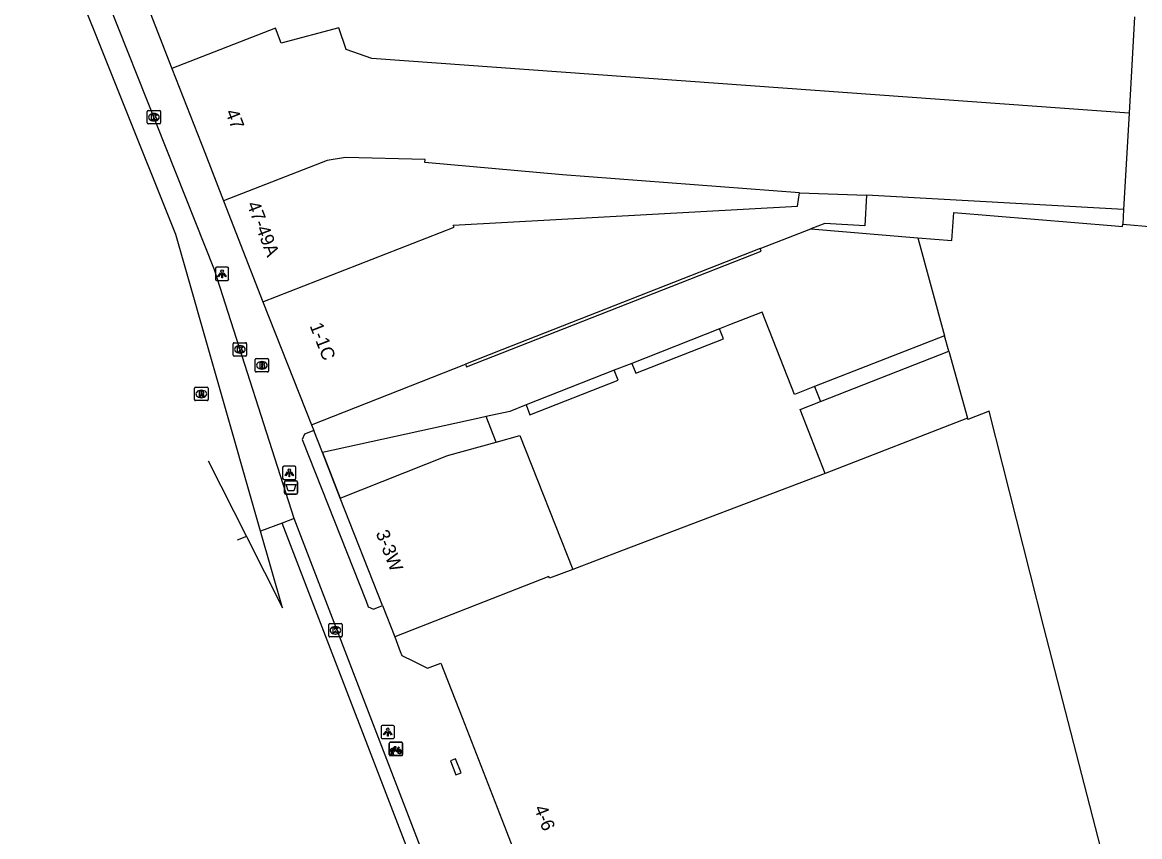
# Model space of a CAD drawing. Extents: x 160861 to 161308, y 384024 to 384878.
# Drawn here: x 160873.1 to 160956.7, y 384732.4 to 384793.3 of the extents above; entities that cross this region are included whole.
import ezdxf

# ---------------------------------------------------------------- set-up
doc = ezdxf.new("R2010")
doc.units = 0
for name, color, linetype in [('IMGEO_Afvalbak', 7, 'Continuous'), ('IMGEO_Brandkraan', 7, 'Continuous'), ('IMGEO_Erf', 7, 'Continuous'), ('IMGEO_Fietsenrek', 7, 'Continuous'), ('IMGEO_Fietspad_gesloten', 7, 'Continuous'), ('IMGEO_Fietspad_open', 7, 'Continuous'), ('IMGEO_Kolk', 7, 'Continuous'), ('IMGEO_Lichtpunt', 7, 'Continuous'), ('IMGEO_Pand', 7, 'Continuous'), ('IMGEO_Pand_nummerreeks', 7, 'Continuous'), ('IMGEO_Pand_overbouw', 7, 'Continuous'), ('IMGEO_Rijbaan_lokaal_gesloten', 7, 'Continuous'), ('IMGEO_Rioolput', 7, 'Continuous'), ('IMGEO_Voetpad_open', 7, 'Continuous')]:
    doc.layers.add(name, color=color, linetype=linetype)

msp = doc.modelspace()

# ---------------------------------------------------------------- linework, layer by layer
at = {"layer": 'IMGEO_Afvalbak'}
for p, q in [((160892.66, 384758.115), (160892.66, 384758.915)), ((160892.66, 384758.915), (160892.66, 384758.115)), ((160892.76, 384759.015), (160893.55, 384759.015)), ((160893.55, 384759.015), (160892.76, 384759.015)), ((160893.65, 384758.915), (160893.65, 384758.115)), ((160893.65, 384758.115), (160893.65, 384758.915)), ((160893.55, 384758.015), (160892.76, 384758.015)), ((160892.76, 384758.015), (160893.55, 384758.015))]:
    msp.add_line(p, q, dxfattribs=at)
msp.add_lwpolyline([(160892.803, 384758.729), (160893.507, 384758.729), (160893.358, 384758.259), (160892.952, 384758.259), (160892.803, 384758.729)], dxfattribs=at)
for centre, start, end in [((160892.76, 384758.915), 90, 180), ((160892.76, 384758.915), 90, 180), ((160893.55, 384758.915), 0, 90), ((160893.55, 384758.915), 360, 90), ((160892.76, 384758.115), 180, 270), ((160892.76, 384758.115), 180, 270), ((160893.55, 384758.115), 270, 0), ((160893.55, 384758.115), 270, 0)]:
    msp.add_arc(centre, 0.1, start, end, dxfattribs=at)
at = {"layer": 'IMGEO_Brandkraan'}
for p, q in [((160890.48, 384767.231), (160890.48, 384768.083)), ((160890.555, 384768.157), (160891.407, 384768.157)), ((160891.481, 384768.083), (160891.481, 384767.231)), ((160890.991, 384767.377), (160890.966, 384767.377)), ((160890.968, 384767.937), (160890.993, 384767.937)), ((160891.407, 384767.157), (160890.555, 384767.157))]:
    msp.add_line(p, q, dxfattribs=at)
for points in [[(160890.48, 384767.231), (160890.48, 384768.083)], [(160890.555, 384768.157), (160891.407, 384768.157)], [(160891.481, 384768.083), (160891.481, 384767.231)], [(160890.828, 384767.857), (160890.828, 384767.457), (160891.041, 384767.457)], [(160891.059, 384767.857), (160890.828, 384767.857)], [(160891.007, 384767.776), (160890.953, 384767.776), (160890.953, 384767.7)], [(160890.953, 384767.7), (160891.006, 384767.7)], [(160891.015, 384767.624), (160890.953, 384767.624), (160890.953, 384767.543)], [(160890.953, 384767.543), (160891.015, 384767.543)], [(160891.407, 384767.157), (160890.555, 384767.157)]]:
    msp.add_lwpolyline(points, dxfattribs=at)
for centre, radius, start, end in [((160890.557, 384768.081), 0.0765, 91.55205, 178.44795), ((160890.557, 384768.081), 0.0765, 91.55205, 178.44795), ((160891.405, 384768.081), 0.0765, 1.55205, 88.44795), ((160891.405, 384768.081), 0.0765, 1.55205, 88.44795), ((160890.557, 384767.233), 0.0765, 181.55205, 268.44795), ((160890.557, 384767.233), 0.0765, 181.55205, 268.44795), ((160891.008, 384767.738), 0.0379, 267.82845, 90.93552), ((160891.016, 384767.583), 0.0404, 269.87594, 90.50774), ((160891.047, 384767.708), 0.251, 268.66757, 293.53466), ((160891.063, 384767.712), 0.145, 59.4692, 91.53667), ((160891.088, 384767.759), 0.0922, 285.51372, 58.15012), ((160891.093, 384767.567), 0.105, 301.31148, 78.98903), ((160891.405, 384767.233), 0.0765, 271.55205, 358.44795), ((160891.405, 384767.233), 0.0765, 271.55205, 358.44795)]:
    msp.add_arc(centre, radius, start, end, dxfattribs=at)
for centre, major_axis, ratio, start_param, end_param in [((160890.967, 384767.657), (-0.387, 0.002), 0.722429, 4.712389, 7.853982), ((160890.992, 384767.657), (-0.39, 0.002), 0.717154, 1.570796, 4.712389)]:
    msp.add_ellipse(centre, major_axis=major_axis, ratio=ratio, start_param=start_param, end_param=end_param, dxfattribs=at)
at = {"layer": 'IMGEO_Erf'}
msp.add_lwpolyline([(160940.058, 384777.188), (160942.599, 384777.002), (160942.763, 384779.1), (160954.842, 384778.093), (160955.389, 384778.047), (160955.398, 384778.213)], dxfattribs=at)
at = {"layer": 'IMGEO_Fietsenrek'}
for p, q in [((160900.511, 384738.519), (160900.511, 384739.36)), ((160900.511, 384739.36), (160900.511, 384738.519)), ((160900.586, 384739.444), (160901.427, 384739.444)), ((160901.427, 384739.444), (160900.586, 384739.444)), ((160901.198, 384738.993), (160901.234, 384738.898)), ((160901.511, 384739.369), (160901.511, 384738.528)), ((160901.511, 384738.528), (160901.511, 384739.369)), ((160901.436, 384738.444), (160900.595, 384738.444)), ((160900.595, 384738.444), (160901.436, 384738.444)), ((160900.638, 384738.528), (160900.677, 384738.688)), ((160900.672, 384738.528), (160900.638, 384738.528)), ((160900.707, 384738.676), (160900.672, 384738.528)), ((160900.749, 384738.7), (160900.748, 384738.704)), ((160900.79, 384738.528), (160900.756, 384738.67)), ((160900.78, 384738.711), (160900.781, 384738.704)), ((160900.788, 384738.674), (160900.823, 384738.528)), ((160900.823, 384738.528), (160900.79, 384738.528))]:
    msp.add_line(p, q, dxfattribs=at)
for points in [[(160900.845, 384738.918), (160900.793, 384738.828), (160900.753, 384738.803), (160900.754, 384738.85), (160900.809, 384738.944)], [(160900.824, 384738.97), (160900.919, 384739.134), (160901.005, 384739.12), (160901.007, 384739.111), (160900.951, 384739.1), (160900.924, 384739.055), (160901.18, 384739.014)], [(160901.12, 384738.726), (160901.07, 384738.726), (160900.879, 384738.977), (160900.86, 384738.945)], [(160901.167, 384738.989), (160900.91, 384739.03), (160900.893, 384739.001), (160901.06, 384738.781), (160901.167, 384738.989)], [(160901.215, 384738.891), (160901.185, 384738.968), (160901.076, 384738.75), (160901.119, 384738.75)], [(160901.149, 384738.75), (160901.269, 384738.749), (160901.225, 384738.863)], [(160901.245, 384738.87), (160901.3, 384738.725), (160901.15, 384738.725)], [(160901.18, 384739.014), (160901.205, 384739.063), (160901.199, 384739.067), (160901.176, 384739.071), (160901.164, 384739.078), (160901.163, 384739.081), (160901.165, 384739.086), (160901.26, 384739.071), (160901.262, 384739.061), (160901.252, 384739.048), (160901.24, 384739.042), (160901.226, 384739.048), (160901.198, 384738.993)]]:
    msp.add_lwpolyline(points, dxfattribs=at)
for centre, radius, start, end in [((160900.589, 384739.366), 0.0779, 92.4484, 184.28452), ((160900.589, 384739.366), 0.0779, 92.4484, 184.28452), ((160900.751, 384738.829), 0.159, 62.67661, 242.13685), ((160900.751, 384738.829), 0.129, 63.31916, 238.90302), ((160900.731, 384738.7), 0.0499, 12.8025, 158.69338), ((160900.751, 384738.829), 0.129, 283.60429, 43.43025), ((160900.751, 384738.829), 0.159, 283.5766, 46.60424), ((160901.278, 384738.745), 0.159, 113.3408, 178.32165), ((160901.278, 384738.745), 0.159, 187.0065, 105.77075), ((160901.278, 384738.745), 0.129, 113.92302, 177.95563), ((160901.278, 384738.745), 0.129, 188.67146, 104.58832), ((160901.433, 384739.366), 0.0779, 2.4484, 94.28452), ((160901.433, 384739.366), 0.0779, 2.4484, 94.28452), ((160900.589, 384738.522), 0.0779, 182.4484, 274.28452), ((160900.589, 384738.522), 0.0779, 182.4484, 274.28452), ((160900.751, 384738.829), 0.159, 253.99666, 271.78671), ((160900.731, 384738.7), 0.0174, 12.8025, 163.45023), ((160900.751, 384738.829), 0.129, 253.41502, 269.02044), ((160901.433, 384738.522), 0.0779, 272.4484, 4.28452), ((160901.433, 384738.522), 0.0779, 272.4484, 4.28452)]:
    msp.add_arc(centre, radius, start, end, dxfattribs=at)
at = {"layer": 'IMGEO_Fietspad_gesloten'}
msp.add_lwpolyline([(160952.428, 384599.868), (160937.604, 384638.593), (160892.484, 384755.839)], dxfattribs=at)
at = {"layer": 'IMGEO_Fietspad_open'}
msp.add_lwpolyline([(160921.747, 384682.423), (160893.385, 384756.183)], dxfattribs=at)
at = {"layer": 'IMGEO_Kolk'}
for p, q in [((160882.401, 384785.798), (160882.401, 384786.65)), ((160882.476, 384786.724), (160883.328, 384786.724)), ((160882.889, 384786.504), (160882.914, 384786.504)), ((160883.402, 384786.65), (160883.402, 384785.798)), ((160883.328, 384785.724), (160882.476, 384785.724)), ((160882.912, 384785.944), (160882.887, 384785.944)), ((160888.836, 384768.425), (160888.836, 384769.277)), ((160888.911, 384769.351), (160889.763, 384769.351)), ((160889.324, 384769.131), (160889.349, 384769.131)), ((160889.837, 384769.277), (160889.837, 384768.425)), ((160889.763, 384768.351), (160888.911, 384768.351)), ((160889.347, 384768.571), (160889.322, 384768.571)), ((160895.978, 384747.398), (160895.978, 384748.25)), ((160896.053, 384748.324), (160896.905, 384748.324)), ((160896.466, 384748.104), (160896.491, 384748.104)), ((160896.979, 384748.25), (160896.979, 384747.398)), ((160896.905, 384747.324), (160896.053, 384747.324)), ((160896.489, 384747.544), (160896.464, 384747.544))]:
    msp.add_line(p, q, dxfattribs=at)
for points in [[(160882.401, 384785.798), (160882.401, 384786.65)], [(160882.476, 384786.724), (160883.328, 384786.724)], [(160882.722, 384786.424), (160882.845, 384786.424), (160882.845, 384786.273), (160882.975, 384786.424), (160883.139, 384786.424), (160882.993, 384786.273), (160883.146, 384786.024), (160882.994, 384786.024), (160882.909, 384786.188), (160882.845, 384786.121), (160882.845, 384786.024), (160882.722, 384786.024), (160882.722, 384786.424)], [(160883.402, 384786.65), (160883.402, 384785.798)], [(160883.328, 384785.724), (160882.476, 384785.724)], [(160888.836, 384768.425), (160888.836, 384769.277)], [(160888.911, 384769.351), (160889.763, 384769.351)], [(160889.157, 384769.051), (160889.28, 384769.051), (160889.28, 384768.9), (160889.41, 384769.051), (160889.574, 384769.051), (160889.428, 384768.9), (160889.581, 384768.651), (160889.429, 384768.651), (160889.344, 384768.815), (160889.28, 384768.748), (160889.28, 384768.651), (160889.157, 384768.651), (160889.157, 384769.051)], [(160889.837, 384769.277), (160889.837, 384768.425)], [(160889.763, 384768.351), (160888.911, 384768.351)], [(160895.978, 384747.398), (160895.978, 384748.25)], [(160896.053, 384748.324), (160896.905, 384748.324)], [(160896.299, 384748.024), (160896.422, 384748.024), (160896.422, 384747.873), (160896.552, 384748.024), (160896.716, 384748.024), (160896.57, 384747.873), (160896.723, 384747.624), (160896.571, 384747.624), (160896.486, 384747.788), (160896.422, 384747.721), (160896.422, 384747.624), (160896.299, 384747.624), (160896.299, 384748.024)], [(160896.979, 384748.25), (160896.979, 384747.398)], [(160896.905, 384747.324), (160896.053, 384747.324)]]:
    msp.add_lwpolyline(points, dxfattribs=at)
for centre, start, end in [((160882.478, 384786.648), 91.55205, 178.44795), ((160882.478, 384786.648), 91.55205, 178.44795), ((160883.326, 384786.648), 1.55205, 88.44795), ((160883.326, 384786.648), 1.55205, 88.44795), ((160882.478, 384785.8), 181.55205, 268.44795), ((160882.478, 384785.8), 181.55205, 268.44795), ((160883.326, 384785.8), 271.55205, 358.44795), ((160883.326, 384785.8), 271.55205, 358.44795), ((160888.913, 384769.275), 91.55205, 178.44795), ((160888.913, 384769.275), 91.55205, 178.44795), ((160889.761, 384769.275), 1.55205, 88.44795), ((160889.761, 384769.275), 1.55205, 88.44795), ((160888.913, 384768.427), 181.55205, 268.44795), ((160888.913, 384768.427), 181.55205, 268.44795), ((160889.761, 384768.427), 271.55205, 358.44795), ((160889.761, 384768.427), 271.55205, 358.44795), ((160896.055, 384748.248), 91.55205, 178.44795), ((160896.055, 384748.248), 91.55205, 178.44795), ((160896.903, 384748.248), 1.55205, 88.44795), ((160896.903, 384748.248), 1.55205, 88.44795), ((160896.055, 384747.4), 181.55205, 268.44795), ((160896.055, 384747.4), 181.55205, 268.44795), ((160896.903, 384747.4), 271.55205, 358.44795), ((160896.903, 384747.4), 271.55205, 358.44795)]:
    msp.add_arc(centre, 0.0765, start, end, dxfattribs=at)
for centre, major_axis, ratio, start_param, end_param in [((160882.888, 384786.224), (-0.387, 0.002), 0.722429, 4.712389, 7.853982), ((160882.913, 384786.224), (-0.39, 0.002), 0.717154, 1.570796, 4.712389), ((160889.323, 384768.851), (-0.387, 0.002), 0.722429, 4.712389, 7.853982), ((160889.348, 384768.851), (-0.39, 0.002), 0.717154, 1.570796, 4.712389), ((160896.465, 384747.824), (-0.387, 0.002), 0.722429, 4.712389, 7.853982), ((160896.49, 384747.824), (-0.39, 0.002), 0.717154, 1.570796, 4.712389)]:
    msp.add_ellipse(centre, major_axis=major_axis, ratio=ratio, start_param=start_param, end_param=end_param, dxfattribs=at)
at = {"layer": 'IMGEO_Lichtpunt'}
for p, q in [((160887.495, 384774.903), (160887.495, 384774.096)), ((160887.495, 384774.903), (160887.495, 384774.096)), ((160888.397, 384774.998), (160887.589, 384774.998)), ((160888.397, 384774.998), (160887.589, 384774.998)), ((160888.491, 384774.096), (160888.491, 384774.903)), ((160888.491, 384774.096), (160888.491, 384774.903)), ((160887.589, 384774.002), (160888.397, 384774.002)), ((160887.589, 384774.002), (160888.397, 384774.002)), ((160892.532, 384760.018), (160892.532, 384759.211)), ((160892.532, 384760.018), (160892.532, 384759.211)), ((160893.434, 384760.113), (160892.626, 384760.113)), ((160893.434, 384760.113), (160892.626, 384760.113)), ((160893.528, 384759.211), (160893.528, 384760.018)), ((160893.528, 384759.211), (160893.528, 384760.018)), ((160892.626, 384759.117), (160893.434, 384759.117)), ((160892.626, 384759.117), (160893.434, 384759.117)), ((160899.893, 384740.614), (160899.893, 384739.807)), ((160899.893, 384740.614), (160899.893, 384739.807)), ((160900.795, 384740.709), (160899.987, 384740.709)), ((160900.795, 384740.709), (160899.987, 384740.709)), ((160900.889, 384739.807), (160900.889, 384740.614)), ((160900.889, 384739.807), (160900.889, 384740.614)), ((160899.987, 384739.713), (160900.795, 384739.713)), ((160899.987, 384739.713), (160900.795, 384739.713))]:
    msp.add_line(p, q, dxfattribs=at)
for points in [[(160887.869, 384774.567), (160887.908, 384774.539), (160887.72, 384774.277), (160887.682, 384774.304), (160887.869, 384774.567)], [(160887.971, 384774.519), (160888.018, 384774.519), (160888.018, 384774.197), (160887.971, 384774.197), (160887.971, 384774.519)], [(160888.081, 384774.539), (160888.119, 384774.566), (160888.306, 384774.304), (160888.267, 384774.276), (160888.081, 384774.539)], [(160892.906, 384759.682), (160892.945, 384759.654), (160892.757, 384759.392), (160892.719, 384759.419), (160892.906, 384759.682)], [(160893.118, 384759.654), (160893.156, 384759.681), (160893.343, 384759.419), (160893.304, 384759.391), (160893.118, 384759.654)], [(160893.008, 384759.634), (160893.055, 384759.634), (160893.055, 384759.312), (160893.008, 384759.312), (160893.008, 384759.634)], [(160900.267, 384740.278), (160900.306, 384740.25), (160900.118, 384739.988), (160900.08, 384740.015), (160900.267, 384740.278)], [(160900.369, 384740.23), (160900.416, 384740.23), (160900.416, 384739.908), (160900.369, 384739.908), (160900.369, 384740.23)], [(160900.479, 384740.25), (160900.517, 384740.277), (160900.704, 384740.015), (160900.665, 384739.987), (160900.479, 384740.25)]]:
    msp.add_lwpolyline(points, dxfattribs=at)
for centre in [(160887.994, 384774.701), (160893.031, 384759.816), (160900.392, 384740.412)]:
    msp.add_circle(centre, 0.0994, dxfattribs=at)
for centre, start, end in [((160887.589, 384774.903), 90, 180), ((160887.589, 384774.903), 90, 180), ((160888.397, 384774.903), 0, 90), ((160888.397, 384774.903), 0, 90), ((160887.589, 384774.096), 180, 270), ((160887.589, 384774.096), 180, 270), ((160888.397, 384774.096), 270, 0), ((160888.397, 384774.096), 270, 360), ((160892.626, 384760.018), 90, 180), ((160892.626, 384760.018), 90, 180), ((160893.434, 384760.018), 0, 90), ((160893.434, 384760.018), 0, 90), ((160892.626, 384759.211), 180, 270), ((160892.626, 384759.211), 180, 270), ((160893.434, 384759.211), 270, 0), ((160893.434, 384759.211), 270, 360), ((160899.987, 384740.614), 90, 180), ((160899.987, 384740.614), 90, 180), ((160900.795, 384740.614), 0, 90), ((160900.795, 384740.614), 0, 90), ((160899.987, 384739.807), 180, 270), ((160899.987, 384739.807), 180, 270), ((160900.795, 384739.807), 270, 0), ((160900.795, 384739.807), 270, 360)]:
    msp.add_arc(centre, 0.0946, start, end, dxfattribs=at)
at = {"layer": 'IMGEO_Pand'}
for points in [[(160881.386, 384797.201), (160884.249, 384789.865)], [(160956.275, 384793.744), (160955.868, 384786.532)], [(160955.868, 384786.532), (160899.216, 384790.615), (160897.291, 384791.284), (160896.734, 384792.911), (160892.427, 384791.772), (160891.991, 384792.888), (160884.249, 384789.865)], [(160884.249, 384789.865), (160886.698, 384783.587), (160888.107, 384779.977)], [(160955.868, 384786.532), (160955.46, 384779.316)], [(160931.217, 384780.561), (160913.481, 384781.919), (160903.173, 384782.843), (160903.192, 384783.06), (160897.231, 384783.205), (160895.85, 384782.999), (160888.107, 384779.977)], [(160891.057, 384772.417), (160905.357, 384777.997), (160905.302, 384778.139), (160931.05, 384779.574), (160931.217, 384780.561)], [(160931.217, 384780.561), (160936.229, 384780.397)], [(160888.107, 384779.977), (160891.057, 384772.417)], [(160936.229, 384780.397), (160936.1, 384778.101), (160933.11, 384778.269), (160932.066, 384777.864)], [(160955.46, 384779.316), (160936.229, 384780.397)], [(160928.271, 384776.393), (160932.066, 384777.864)], [(160932.066, 384777.864), (160940.058, 384777.188)], [(160940.058, 384777.188), (160942.068, 384769.876), (160932.336, 384766.06), (160930.823, 384765.466), (160928.408, 384771.628), (160925.981, 384770.675), (160925.233, 384770.381), (160918.665, 384767.801), (160917.348, 384767.283), (160910.742, 384764.688), (160909.527, 384764.211), (160907.755, 384763.82), (160907.244, 384763.707), (160895.512, 384761.126)], [(160906.213, 384767.75), (160906.29, 384767.554), (160928.344, 384776.208), (160928.271, 384776.393)], [(160928.271, 384776.393), (160908.938, 384768.822), (160906.213, 384767.75)], [(160891.057, 384772.417), (160894.682, 384763.213)], [(160933.141, 384759.554), (160931.264, 384764.343), (160932.777, 384764.937), (160942.388, 384768.713), (160943.769, 384763.705)], [(160894.682, 384763.213), (160906.213, 384767.75)], [(160953.769, 384731.511), (160949.481, 384748.048), (160945.396, 384764.217), (160943.796, 384763.605), (160943.769, 384763.705)], [(160894.682, 384763.213), (160894.854, 384762.781)], [(160943.769, 384763.705), (160933.141, 384759.554)], [(160895.512, 384761.126), (160894.854, 384762.781)], [(160896.845, 384757.724), (160904.828, 384760.892), (160904.966, 384760.93), (160908.505, 384761.907), (160910.287, 384762.399), (160914.236, 384752.377)], [(160933.141, 384759.554), (160917.89, 384753.764), (160914.236, 384752.377)], [(160900.002, 384749.671), (160896.845, 384757.724)], [(160914.236, 384752.377), (160912.501, 384751.718), (160912.447, 384751.855), (160900.915, 384747.341)], [(160900.002, 384749.671), (160900.915, 384747.341)], [(160900.915, 384747.341), (160901.332, 384746.227), (160901.445, 384745.94), (160902.333, 384745.503), (160903.382, 384744.987), (160904.378, 384745.364), (160905.955, 384741.304), (160909.277, 384732.755), (160914.414, 384719.534), (160912.528, 384718.769), (160913.025, 384717.51), (160913.036, 384716.255), (160913.229, 384715.759)], [(160905.477, 384738.194), (160905.097, 384738.047), (160905.502, 384737.004), (160905.882, 384737.152), (160905.477, 384738.194)]]:
    msp.add_lwpolyline(points, dxfattribs=at)
at = {"layer": 'IMGEO_Pand_overbouw'}
for points in [[(160918.665, 384767.801), (160918.951, 384767.068), (160925.526, 384769.634), (160925.233, 384770.381)], [(160932.336, 384766.06), (160932.777, 384764.937), (160942.388, 384768.713), (160942.068, 384769.876)], [(160910.742, 384764.688), (160911.034, 384763.943), (160917.641, 384766.538), (160917.348, 384767.283)], [(160908.505, 384761.907), (160907.755, 384763.82), (160907.244, 384763.707), (160895.512, 384761.126), (160896.845, 384757.724), (160904.828, 384760.892), (160904.966, 384760.93)]]:
    msp.add_lwpolyline(points, close=True, dxfattribs=at)
at = {"layer": 'IMGEO_Rijbaan_lokaal_gesloten'}
for points in [[(160890.883, 384755.238), (160884.531, 384777.436), (160876.212, 384798.286), (160874.067, 384803.366), (160873.052, 384806.007)], [(160893.385, 384756.183), (160887.436, 384774.8), (160875.191, 384805.653)], [(160886.966, 384760.496), (160889.824, 384754.841)], [(160892.484, 384755.839), (160890.883, 384755.238)], [(160893.385, 384756.183), (160892.484, 384755.839)], [(160889.824, 384754.841), (160889.132, 384754.582)], [(160889.824, 384754.841), (160892.527, 384749.494), (160890.883, 384755.238)]]:
    msp.add_lwpolyline(points, dxfattribs=at)
at = {"layer": 'IMGEO_Rioolput'}
for p, q in [((160885.945, 384765.088), (160885.945, 384765.94)), ((160886.02, 384766.014), (160886.872, 384766.014)), ((160886.433, 384765.794), (160886.458, 384765.794)), ((160886.946, 384765.94), (160886.946, 384765.088)), ((160886.872, 384765.014), (160886.02, 384765.014)), ((160886.456, 384765.234), (160886.431, 384765.234))]:
    msp.add_line(p, q, dxfattribs=at)
for points in [[(160885.945, 384765.088), (160885.945, 384765.94)], [(160886.02, 384766.014), (160886.872, 384766.014)], [(160886.534, 384765.712), (160886.282, 384765.714), (160886.282, 384765.314)], [(160886.46, 384765.633), (160886.406, 384765.633), (160886.406, 384765.552)], [(160886.406, 384765.552), (160886.458, 384765.552)], [(160886.946, 384765.94), (160886.946, 384765.088)], [(160886.872, 384765.014), (160886.02, 384765.014)], [(160886.282, 384765.314), (160886.406, 384765.314), (160886.406, 384765.476), (160886.417, 384765.476)], [(160886.464, 384765.447), (160886.535, 384765.314), (160886.675, 384765.314), (160886.61, 384765.44)]]:
    msp.add_lwpolyline(points, dxfattribs=at)
for centre, radius, start, end in [((160886.022, 384765.938), 0.0765, 91.55205, 178.44795), ((160886.022, 384765.938), 0.0765, 91.55205, 178.44795), ((160886.442, 384765.741), 0.19, 274.7715, 282.96867), ((160886.466, 384765.537), 0.0964, 77.00612, 93.18647), ((160886.48, 384765.594), 0.0378, 276.66336, 79.67722), ((160886.533, 384765.602), 0.109, 350.36119, 89.41601), ((160886.531, 384765.602), 0.112, 277.58423, 350.98172), ((160886.515, 384765.387), 0.108, 29.51342, 73.79051), ((160886.87, 384765.938), 0.0765, 1.55205, 88.44795), ((160886.87, 384765.938), 0.0765, 1.55205, 88.44795), ((160886.022, 384765.09), 0.0765, 181.55205, 268.44795), ((160886.022, 384765.09), 0.0765, 181.55205, 268.44795), ((160886.416, 384765.423), 0.0533, 26.02933, 88.69889), ((160886.87, 384765.09), 0.0765, 271.55205, 358.44795), ((160886.87, 384765.09), 0.0765, 271.55205, 358.44795)]:
    msp.add_arc(centre, radius, start, end, dxfattribs=at)
for centre, major_axis, ratio, start_param, end_param in [((160886.432, 384765.514), (-0.387, 0.002), 0.722429, 4.712389, 7.853982), ((160886.457, 384765.514), (-0.39, 0.002), 0.717154, 1.570796, 4.712389)]:
    msp.add_ellipse(centre, major_axis=major_axis, ratio=ratio, start_param=start_param, end_param=end_param, dxfattribs=at)
at = {"layer": 'IMGEO_Voetpad_open'}
for points in [[(160955.46, 384779.316), (160955.398, 384778.213)], [(160955.398, 384778.213), (160959.946, 384777.823), (160963.919, 384761.651)], [(160894.854, 384762.781), (160894.161, 384762.507), (160893.997, 384762.116), (160898.771, 384750), (160898.94, 384749.571), (160899.318, 384749.406), (160900.002, 384749.671)], [(160896.845, 384757.724), (160895.512, 384761.126)]]:
    msp.add_lwpolyline(points, dxfattribs=at)

# ---------------------------------------------------------------- texts
at = {"layer": 'IMGEO_Pand_nummerreeks'}
for s, rotation, p in [('47', 291.31382, (160888.225, 384786.607)), ('47-49A', 291.11901, (160889.832, 384779.711)), ('1-1C', 291.3883, (160894.537, 384770.624)), ('3-3W', 291.40549, (160899.482, 384755.106)), ('4-6', 291.38257, (160911.328, 384734.516))]:
    msp.add_text(s, height=1, rotation=rotation, dxfattribs=at).set_placement(p)

doc.saveas('drawing.dxf')
